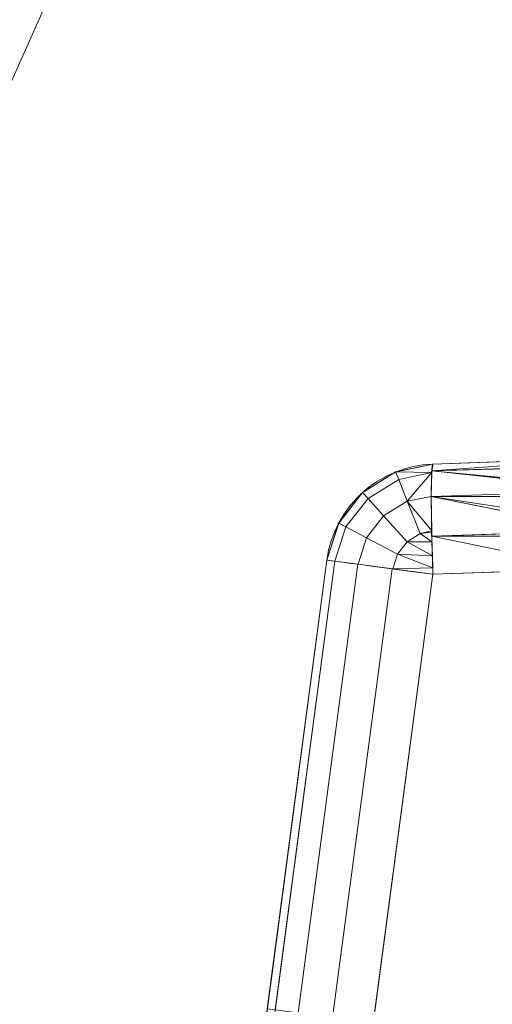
# Model space of a CAD drawing. Header units: millimetres. Extents: x -72 to 72, y -145 to 145.
# Tile 282 of 522: x -57.02 to -55.74, y 12.46 to 15.13. Entities that reach past the tile are written whole.
import ezdxf

# ---------------------------------------------------------------- set-up
doc = ezdxf.new("R2010")
doc.units = ezdxf.units.MM
doc.layers.add('1', color=7, linetype='CONTINUOUS')

msp = doc.modelspace()

# ---------------------------------------------------------------- linework, layer by layer
at = {"layer": '1', "color": 163, "linetype": 'Continuous', "lineweight": 13}
for p, q in [((-55.9039, 13.9259, -23.4991), (-55.3975, 13.9435, -23.4815)), ((-55.3975, 13.9435, -31.8598), (-55.9039, 13.9259, -31.8422)), ((-55.9039, 13.9259, -31.8422), (-55.9039, 13.9259, -23.4991)), ((-56.5584, 10.8945, -23.4991), (-56.1908, 13.6655, -23.4991)), ((-56.1908, 13.6655, -31.8422), (-56.3521, 12.4499, -31.8422)), ((-56.1908, 13.6655, -23.4991), (-56.1908, 13.6655, -31.8422)), ((-55.4771, 13.6423, -23.1844), (-55.9039, 13.6274, -23.1993)), ((-55.9039, 13.6274, -32.1421), (-55.4771, 13.6423, -32.1569)), ((-55.9039, 13.6274, -23.1993), (-56.2715, 10.8565, -23.1993)), ((-56.0652, 12.4118, -32.1421), (-55.9039, 13.6274, -32.1421))]:
    msp.add_line(p, q, dxfattribs=at)
at = {"layer": '1', "color": 163, "linetype": 'Continuous', "lineweight": 13, "extrusion": (0, 0, -1)}
for centre, radius in [((0, 0, 144.0046), 61.0181), ((0, 0, 147), 60.9142), ((0, 0, 145), 60), ((0, 0, 146), 59.5), ((0, 0, 124.3698), 56.3953)]:
    msp.add_circle(centre, radius, dxfattribs=at)
at = {"layer": '1', "color": 163, "linetype": 'Continuous', "lineweight": 13}
for centre, radius in [((0, 0, -145), 60.4434), ((0, 0, -146.7071), 60.2071), ((0, 0, -146), 60)]:
    msp.add_circle(centre, radius, dxfattribs=at)
msp.add_arc((0, 0, -142.5051), 63.5638, 137.72131, 170.379145, dxfattribs=at)
at = {"layer": '1', "color": 163, "linetype": 'Continuous', "lineweight": 13, "extrusion": (0, 0, -1)}
for centre in [(55.8934, 13.626, 31.8422), (55.8934, 13.626, 23.4991)]:
    msp.add_arc(centre, 0.3, 7.5574, 88, dxfattribs=at)
at = {"layer": '1', "color": 163, "linetype": 'Continuous', "lineweight": 13, "extrusion": (-0.998788, -0.034878, 0.034717)}
msp.add_arc((-15.5684, -33.7458, 54.245), 0.3, 180, 269.6651, dxfattribs=at)
at = {"layer": '1', "color": 163, "linetype": 'Continuous', "lineweight": 13, "extrusion": (-0.998788, -0.034878, -0.034717)}
msp.add_arc((-15.5684, -21.5621, 56.1663), 0.3, 90.3349, 180, dxfattribs=at)
at = {"layer": '1', "color": 163, "linetype": 'Continuous', "lineweight": 13, "extrusion": (-0.131519, -0.991314, -1.1263e-14)}
msp.add_arc((-57.2, -31.8422, -6.1566), 0.3, 180, 267.9825, dxfattribs=at)
at = {"layer": '1', "color": 163, "linetype": 'Continuous', "lineweight": 13, "extrusion": (0.131519, 0.991314, -2.08648e-16)}
msp.add_arc((57.2, -23.4991, 6.1566), 0.3, 0, 87.9825, dxfattribs=at)
at = {"layer": '1', "color": 163, "linetype": 'Continuous', "lineweight": 13}
for points, knots in [([(-55.8549, 7.4074, -13.2876), (-55.8265, 7.5773, -13.2398), (-55.7685, 7.9149, -13.1373), (-55.6492, 8.5829, -12.9119), (-55.4316, 9.7369, -12.4796), (-55.0953, 11.3543, -11.7958), (-54.6482, 13.2639, -10.927), (-54.1558, 15.1487, -10.0289), (-53.6164, 17.0145, -9.1185), (-53.0291, 18.8636, -8.2035), (-52.3939, 20.6977, -7.2904), (-51.7106, 22.5187, -6.386), (-50.9787, 24.3268, -5.4935), (-49.9359, 26.7175, -4.3198), (-48.5042, 29.6663, -2.8909), (-46.5723, 33.1336, -1.2579), (-45.1344, 35.3888, -0.242), (-44.376, 36.5, 0.2429)], [0, 0, 0, 0, 0.015625, 0.03125, 0.0625, 0.125, 0.1875, 0.25, 0.3125, 0.375, 0.4375, 0.5, 0.5625, 0.625, 0.75, 0.875, 1, 1, 1, 1]), ([(-51.5813, 36.4999, -45.0072), (-51.6522, 36.2377, -44.8575), (-51.7898, 35.7088, -44.5635), (-51.9829, 34.8977, -44.1505), (-52.1629, 34.0632, -43.7774), (-52.3014, 33.3441, -43.5214), (-52.4047, 32.7523, -43.3646), (-52.5002, 32.1655, -43.2498), (-52.567, 31.7061, -43.2091), (-52.6098, 31.3829, -43.2091), (-52.6527, 31.0601, -43.2086), (-52.7343, 30.4451, -43.2078), (-52.977, 28.6155, -43.2058), (-53.3442, 25.8481, -43.2023), (-53.8338, 22.1582, -43.1979), (-54.3233, 18.4683, -43.1934), (-54.8129, 14.7784, -43.1889), (-55.2209, 11.7034, -43.1855), (-55.5473, 9.2435, -43.182), (-55.7105, 8.0136, -43.1805), (-55.7921, 7.3986, -43.1802)], [0, 0, 0, 0, 0.03125, 0.0625, 0.09375, 0.125, 0.140625, 0.15625, 0.185938, 0.1875, 0.189062, 0.21875, 0.25, 0.375, 0.5, 0.625, 0.75, 0.875, 0.9375, 1, 1, 1, 1]), ([(-56.5, 0, 18.8148), (-56.5, 0.8525, 18.8148), (-56.4397, 2.5575, 18.7992), (-56.0802, 5.9497, 18.7093), (-55.1883, 10.1238, 18.4939), (-53.4522, 14.9297, 18.0897), (-51.1165, 19.4623, 17.5549), (-48.2543, 23.6596, 16.8962), (-44.9408, 27.4954, 16.1445), (-41.2478, 30.9483, 15.3319), (-38.574, 32.9925, 14.7564), (-37.1942, 33.9496, 14.462)], [0, 0, 0, 0, 0.0625, 0.125, 0.25, 0.375, 0.5, 0.625, 0.75, 0.875, 1, 1, 1, 1]), ([(-43.4941, 28.813, 9.6204), (-43.9221, 28.4025, 9.2513), (-44.7541, 27.5748, 8.4925), (-46.3243, 25.8936, 6.905), (-48.1179, 23.7455, 4.8105), (-49.6954, 21.5428, 2.6029), (-50.8309, 19.7538, 0.7804), (-51.6197, 18.4008, -0.6127), (-52.3485, 17.0339, -2.0246), (-53.019, 15.6516, -3.4504), (-53.592, 14.3442, -4.8008), (-53.9634, 13.4086, -5.7699), (-54.172, 12.8518, -6.3483), (-54.3767, 12.2931, -6.9264), (-54.705, 11.3402, -7.8942), (-55.1247, 9.9612, -9.2297), (-55.4562, 8.6866, -10.3781), (-55.6678, 7.7468, -11.1313), (-55.7835, 7.1882, -11.5352), (-55.8399, 6.8986, -11.7221), (-55.8679, 6.7502, -11.81)], [0, 0, 0, 0, 0.0625, 0.125, 0.25, 0.375, 0.4375, 0.5, 0.5625, 0.625, 0.6875, 0.738281, 0.75, 0.761719, 0.8125, 0.875, 0.9375, 0.96875, 0.984375, 1, 1, 1, 1])]:
    msp.add_open_spline(points, degree=3, knots=knots, dxfattribs=at)
for points in [[(-70.2134, 46.8571, -147), (-64.8, 0, -147), (-60.9142, 0, -147), (-55.6479, 24.776, -147)], [(-62.3, 0, -163), (-60.3667, 44.6527, -163), (-56.8902, 41.5225, -163)], [(-56.8902, 41.5225, -163), (-52.4412, 40.0769, -163), (-55.841, -40.9879, -163), (-62.3, 0, -163)], [(-51.2652, -40.0152, -163), (-55.841, -40.9879, -163), (-52.4412, 40.0769, -163)], [(-54.1168, 14.9355, -10.0386), (-52.1526, 36.5, -15.7782), (-56.0092, 7.4308, -15.8119)], [(-54.007, 20.8528, -43.1963), (-56.0092, 7.4308, -40.1881), (-52.1526, 36.5, -40.2218)], [(-56.0092, 7.4308, -15.8119), (-52.1526, 36.5, -15.7782), (-55.1561, 13.8611, -22.9419), (-55.1902, 13.6043, -22.8846)], [(-55.7273, 9.5561, -32.5155), (-55.6975, 9.7807, -32.3844), (-52.1526, 36.5, -40.2218), (-56.0092, 7.4308, -40.1881)], [(-48.7086, 35.3888, -146.7071), (-58.8914, 12.5178, -146.7071), (-58.1998, 12.3707, -146), (-48.1365, 34.9732, -146)], [(-48.541, 35.2671, -145), (-48.541, 35.2671, -146), (-58.6889, 12.4747, -146), (-58.6889, 12.4747, -145)], [(-55.0478, 31.7819, -142.5051), (-54.2181, 31.3028, -142.6799), (-61.036, 13.9311, -142.6799), (-61.9701, 14.1443, -142.5051)], [(-61.036, 13.9311, -142.6799), (-54.2181, 31.3028, -142.6799), (-53.3779, 30.8177, -143.2514), (-60.0901, 13.7152, -143.2514)], [(-59.4882, 13.5778, -144.0046), (-60.0901, 13.7152, -143.2514), (-53.3779, 30.8177, -143.2514), (-52.8432, 30.509, -144.0046)], [(-60.6838, 6.3781, -144.0046), (-52.8432, 30.509, -144.0046), (-52.3455, 30.2217, -145), (-60.1123, 6.3181, -145)], [(-48.8398, 28.1976, -124.3698), (-63.8752, 24.819, -124.5816), (-63.0255, 11.3657, -124.52)], [(-63.0255, 11.3657, -124.52), (-55.5385, 9.7929, -124.3698), (-48.8398, 28.1976, -124.3698)], [(-58.6889, 12.4747, -146), (-54.8127, 24.4042, -146), (-54.356, 24.2008, -146), (-58.1998, 12.3707, -146)], [(-54.007, 20.8528, -43.1963), (-55.7595, 7.6437, -43.1804), (-55.7921, 7.3986, -43.1801), (-56.0092, 7.4308, -40.1881)], [(-55.7595, 7.6437, -43.1804), (-54.007, 20.8528, -43.1963), (-49.6047, 20.8141, -59.4488)], [(-49.6047, 20.8141, -59.4488), (-52.6508, 4.0276, -59.4465), (-55.7595, 7.6437, -43.1804)], [(-54.1315, 0, -123.8834), (-51.4822, 16.7276, -123.8834), (-53.6351, 17.4271, -124.3698), (-56.3953, 0, -124.3698)], [(-53.9965, 15.4563, -9.8139), (-55.8549, 7.4074, -13.2876), (-55.8614, 7.0788, -12.5488)], [(-55.8614, 7.0788, -12.5488), (-53.9217, 14.1092, -8.1415), (-53.9965, 15.4563, -9.8139)], [(-56.0092, 7.4308, -15.8119), (-55.8549, 7.4074, -13.2876), (-54.1168, 14.9355, -10.0386)], [(-53.9217, 14.1092, -8.1415), (-55.8614, 7.0788, -12.5488), (-55.8679, 6.7502, -11.81)], [(-55.8679, 6.7502, -11.81), (-54.177, 12.8268, -6.3681), (-53.9217, 14.1092, -8.1415)], [(-56.0063, 13.904, -31.8422), (-56.0063, 13.904, -23.4991), (-55.9039, 13.9259, -23.4991), (-55.9039, 13.9259, -31.8422)], [(-56.0046, 13.9047, -31.8422), (-55.9039, 13.9259, -31.8422), (-55.907, 13.9033, -31.9552)], [(-55.907, 13.9033, -23.3861), (-55.9039, 13.9259, -23.4991), (-56.0046, 13.9047, -23.4991)], [(-55.9068, 13.9073, -31.9456), (-55.9039, 13.9259, -31.8422), (-55.3976, 13.9435, -31.8598)], [(-55.3976, 13.9435, -31.8598), (-55.3998, 13.924, -31.9631), (-55.9068, 13.9073, -31.9456)], [(-55.9068, 13.9073, -23.3957), (-55.4001, 13.923, -23.3785), (-55.3976, 13.9435, -23.4815)], [(-55.3976, 13.9435, -23.4815), (-55.9039, 13.9259, -23.4991), (-55.9068, 13.9073, -23.3957)], [(-55.9068, 13.9073, -31.9456), (-55.3998, 13.924, -31.9631), (-55.3999, 13.9234, -31.9663)], [(-55.9039, 13.9259, -23.4991), (-55.3976, 13.9435, -23.4815), (-55.3976, 13.9435, -31.8598), (-55.9039, 13.9259, -31.8422)], [(-56.095, 13.8482, -31.8422), (-56.095, 13.8482, -23.4991), (-56.0063, 13.904, -23.4991), (-56.0063, 13.904, -31.8422)], [(-56.0941, 13.8491, -31.8422), (-56.0046, 13.9047, -31.8422), (-55.9964, 13.8842, -31.9552), (-56.0793, 13.8326, -31.9552)], [(-56.0793, 13.8326, -23.3861), (-55.9964, 13.8842, -23.3861), (-56.0046, 13.9047, -23.4991), (-56.0941, 13.8491, -23.4991)], [(-55.907, 13.9033, -31.9552), (-55.9964, 13.8842, -31.9552), (-56.0046, 13.9047, -31.8422)], [(-56.0046, 13.9047, -23.4991), (-55.9964, 13.8842, -23.3861), (-55.907, 13.9033, -23.3861)], [(-55.9964, 13.8842, -31.9552), (-55.907, 13.9033, -31.9552), (-55.9071, 13.9031, -31.9566)], [(-55.9071, 13.9031, -23.3847), (-55.907, 13.9033, -23.3861), (-55.9964, 13.8842, -23.3861)], [(-55.973, 13.8256, -32.0516), (-55.9964, 13.8842, -31.9552), (-55.9071, 13.9031, -31.9566)], [(-55.9071, 13.9031, -23.3847), (-55.9964, 13.8842, -23.3861), (-55.973, 13.8256, -23.2897)], [(-55.9071, 13.9031, -31.9566), (-55.9082, 13.8384, -32.0536), (-55.973, 13.8256, -32.0516)], [(-55.973, 13.8256, -23.2897), (-55.9082, 13.8384, -23.2877), (-55.9071, 13.9031, -23.3847)], [(-55.4169, 13.8545, -32.07), (-55.9082, 13.8384, -32.0536), (-55.9068, 13.9073, -31.9456)], [(-55.9068, 13.9073, -23.3957), (-55.9082, 13.8384, -23.2877), (-55.4169, 13.8543, -23.2714)], [(-55.3999, 13.9234, -31.9663), (-55.4168, 13.8547, -32.0699), (-55.9068, 13.9073, -31.9456)], [(-55.4004, 13.9213, -23.3699), (-55.4001, 13.923, -23.3785), (-55.9068, 13.9073, -23.3957)], [(-55.9068, 13.9073, -23.3957), (-55.4154, 13.8602, -23.277), (-55.4004, 13.9213, -23.3699)], [(-55.9068, 13.9073, -31.9456), (-55.4168, 13.8547, -32.0699), (-55.4169, 13.8545, -32.07)], [(-55.4169, 13.8543, -23.2714), (-55.4154, 13.8602, -23.277), (-55.9068, 13.9073, -23.3957)], [(-56.0793, 13.8326, -31.9552), (-55.9964, 13.8842, -31.9552), (-55.973, 13.8256, -32.0516), (-56.0371, 13.7858, -32.0516)], [(-56.0371, 13.7858, -23.2897), (-55.973, 13.8256, -23.2897), (-55.9964, 13.8842, -23.3861), (-56.0793, 13.8326, -23.3861)], [(-56.1591, 13.7653, -31.8422), (-56.1591, 13.7653, -23.4991), (-56.095, 13.8482, -23.4991), (-56.095, 13.8482, -31.8422)], [(-56.1588, 13.7659, -31.8422), (-56.0941, 13.8491, -31.8422), (-56.0793, 13.8326, -31.9552), (-56.1393, 13.7556, -31.9552)], [(-56.1393, 13.7556, -23.3861), (-56.0793, 13.8326, -23.3861), (-56.0941, 13.8491, -23.4991), (-56.1588, 13.7659, -23.4991)], [(-55.9082, 13.8384, -32.0536), (-55.4169, 13.8545, -32.07), (-55.4411, 13.7663, -32.1306)], [(-55.4214, 13.8376, -23.2558), (-55.4169, 13.8543, -23.2714), (-55.9082, 13.8384, -23.2877)], [(-56.1393, 13.7556, -31.9552), (-56.0793, 13.8326, -31.9552), (-56.0371, 13.7858, -32.0516), (-56.0835, 13.7262, -32.0516)], [(-56.0835, 13.7262, -23.2897), (-56.0371, 13.7858, -23.2897), (-56.0793, 13.8326, -23.3861), (-56.1393, 13.7556, -23.3861)], [(-56.0371, 13.7858, -32.0516), (-55.973, 13.8256, -32.0516), (-55.938, 13.7377, -32.1171), (-55.9738, 13.7154, -32.1171)], [(-55.9738, 13.7154, -23.2242), (-55.938, 13.7377, -23.2242), (-55.973, 13.8256, -23.2897), (-56.0371, 13.7858, -23.2897)], [(-55.973, 13.8256, -32.0516), (-55.9082, 13.8384, -32.0536), (-55.9071, 13.745, -32.1165)], [(-55.9071, 13.745, -23.2248), (-55.9082, 13.8384, -23.2877), (-55.973, 13.8256, -23.2897)], [(-55.9071, 13.745, -32.1165), (-55.938, 13.7377, -32.1171), (-55.973, 13.8256, -32.0516)], [(-55.973, 13.8256, -23.2897), (-55.938, 13.7377, -23.2242), (-55.9071, 13.745, -23.2248)], [(-55.9082, 13.8384, -32.0536), (-55.4411, 13.7663, -32.1306), (-55.4471, 13.7456, -32.135)], [(-55.4471, 13.7456, -32.135), (-55.9068, 13.7307, -32.1231), (-55.9082, 13.8384, -32.0536)], [(-55.9082, 13.8384, -23.2877), (-55.9068, 13.7307, -23.2183), (-55.4473, 13.7449, -23.2052)], [(-55.4473, 13.7449, -23.2052), (-55.4214, 13.8376, -23.2558), (-55.9082, 13.8384, -23.2877)], [(-56.1908, 13.6655, -31.8422), (-56.1588, 13.7659, -31.8422), (-56.1393, 13.7556, -31.9552), (-56.1689, 13.6626, -31.9552)], [(-56.1689, 13.6626, -23.3861), (-56.1393, 13.7556, -23.3861), (-56.1588, 13.7659, -23.4991), (-56.1908, 13.6655, -23.4991)], [(-56.1908, 13.6655, -31.8422), (-56.1908, 13.6655, -23.4991), (-56.1591, 13.7653, -23.4991), (-56.1591, 13.7653, -31.8422)], [(-56.0835, 13.7262, -32.0516), (-56.0371, 13.7858, -32.0516), (-55.9738, 13.7154, -32.1171), (-55.9998, 13.6821, -32.1171)], [(-55.9998, 13.6821, -23.2242), (-55.9738, 13.7154, -23.2242), (-56.0371, 13.7858, -23.2897), (-56.0835, 13.7262, -23.2897)], [(-56.1689, 13.6626, -31.9552), (-56.1393, 13.7556, -31.9552), (-56.0835, 13.7262, -32.0516), (-56.1064, 13.6543, -32.0516)], [(-56.1064, 13.6543, -23.2897), (-56.0835, 13.7262, -23.2897), (-56.1393, 13.7556, -23.3861), (-56.1689, 13.6626, -23.3861)], [(-55.9738, 13.7154, -32.1171), (-55.938, 13.7377, -32.1171), (-55.9063, 13.7156, -32.1241)], [(-55.9063, 13.7156, -23.2173), (-55.938, 13.7377, -23.2242), (-55.9738, 13.7154, -23.2242)], [(-55.938, 13.7377, -32.1171), (-55.9071, 13.745, -32.1165), (-55.9071, 13.7417, -32.1187)], [(-55.9071, 13.7417, -23.2226), (-55.9071, 13.745, -23.2248), (-55.938, 13.7377, -23.2242)], [(-55.9071, 13.7417, -32.1187), (-55.9063, 13.7156, -32.1241), (-55.938, 13.7377, -32.1171)], [(-55.938, 13.7377, -23.2242), (-55.9063, 13.7156, -23.2173), (-55.9071, 13.7417, -23.2226)], [(-55.9068, 13.7307, -32.1231), (-55.4471, 13.7456, -32.135), (-55.4771, 13.6423, -32.1569)], [(-55.4514, 13.7302, -23.1972), (-55.4473, 13.7449, -23.2052), (-55.9068, 13.7307, -23.2183)], [(-56.1064, 13.6543, -32.0516), (-56.0835, 13.7262, -32.0516), (-55.9998, 13.6821, -32.1171), (-56.0126, 13.6418, -32.1171)], [(-56.0126, 13.6418, -23.2242), (-55.9998, 13.6821, -23.2242), (-56.0835, 13.7262, -23.2897), (-56.1064, 13.6543, -23.2897)], [(-55.9998, 13.6821, -32.1171), (-55.9738, 13.7154, -32.1171), (-55.9053, 13.6772, -32.1319)], [(-55.9053, 13.6772, -23.2094), (-55.9738, 13.7154, -23.2242), (-55.9998, 13.6821, -23.2242)], [(-55.9063, 13.7156, -32.1241), (-55.9053, 13.6772, -32.1319), (-55.9738, 13.7154, -32.1171)], [(-55.9738, 13.7154, -23.2242), (-55.9053, 13.6772, -23.2094), (-55.9063, 13.7156, -23.2173)], [(-55.4771, 13.6423, -32.1569), (-55.9039, 13.6274, -32.1421), (-55.9068, 13.7307, -32.1231)], [(-55.9068, 13.7307, -23.2183), (-55.9039, 13.6274, -23.1993), (-55.4771, 13.6423, -23.1844)], [(-55.4771, 13.6423, -23.1844), (-55.4514, 13.7302, -23.1972), (-55.9068, 13.7307, -23.2183)], [(-56.1908, 13.6655, -23.4991), (-56.5584, 10.8945, -23.4991), (-56.5368, 10.8917, -23.3867), (-56.1692, 13.6626, -23.3867)], [(-56.4123, 11.9961, -27.0291), (-56.4463, 11.7399, -27.0176), (-56.5584, 10.8945, -23.4991), (-56.1908, 13.6655, -23.4991)], [(-56.1692, 13.6626, -23.3867), (-56.5368, 10.8917, -23.3867), (-56.475, 10.8835, -23.2907), (-56.1074, 13.6544, -23.2907)], [(-56.3814, 12.2292, -27.1517), (-56.4123, 11.9961, -27.0291), (-56.1908, 13.6655, -23.4991)], [(-56.3598, 12.392, -27.3659), (-56.3814, 12.2292, -27.1517), (-56.1908, 13.6655, -23.4991)], [(-56.3521, 12.4499, -27.6285), (-56.3598, 12.392, -27.3659), (-56.1908, 13.6655, -23.4991)], [(-56.3521, 12.4499, -31.8422), (-56.1908, 13.6655, -31.8422), (-56.1692, 13.6626, -31.9546), (-56.3305, 12.447, -31.9546)], [(-56.1908, 13.6655, -23.4991), (-56.1908, 13.6655, -31.8422), (-56.3521, 12.4499, -31.8422), (-56.3521, 12.4499, -27.6285)], [(-56.3305, 12.447, -31.9546), (-56.1692, 13.6626, -31.9546), (-56.1074, 13.6544, -32.0506), (-56.2687, 12.4388, -32.0506)], [(-56.0126, 13.6418, -32.1171), (-55.9998, 13.6821, -32.1171), (-55.9044, 13.6449, -32.1385)], [(-55.9044, 13.6449, -23.2028), (-55.9998, 13.6821, -23.2242), (-56.0126, 13.6418, -23.2242)], [(-55.9053, 13.6772, -32.1319), (-55.9044, 13.6449, -32.1385), (-55.9998, 13.6821, -32.1171)], [(-55.9998, 13.6821, -23.2242), (-55.9044, 13.6449, -23.2028), (-55.9053, 13.6772, -23.2094)], [(-56.1074, 13.6544, -23.2907), (-56.475, 10.8835, -23.2907), (-56.3821, 10.8711, -23.225), (-56.0144, 13.6421, -23.225)], [(-56.0144, 13.6421, -23.225), (-56.3821, 10.8711, -23.225), (-56.2715, 10.8565, -23.1993), (-55.9039, 13.6274, -23.1993)], [(-55.4771, 13.6423, -23.1844), (-55.9039, 13.6274, -23.1993), (-56.2715, 10.8565, -23.1993), (-55.848, 10.8465, -23.1844)], [(-56.2687, 12.4388, -32.0506), (-56.1074, 13.6544, -32.0506), (-56.0144, 13.6421, -32.1163), (-56.1757, 12.4265, -32.1163)], [(-56.1757, 12.4265, -32.1163), (-56.0144, 13.6421, -32.1163), (-55.9039, 13.6274, -32.1421), (-56.0652, 12.4118, -32.1421)], [(-55.9039, 13.6274, -32.1421), (-55.4771, 13.6423, -32.1569), (-55.6423, 12.397, -32.1569), (-56.0652, 12.4118, -32.1421)], [(-55.9044, 13.6449, -32.1385), (-55.9039, 13.6274, -32.1421), (-56.0126, 13.6418, -32.1171)], [(-56.0126, 13.6418, -23.2242), (-55.9039, 13.6274, -23.1993), (-55.9044, 13.6449, -23.2028)], [(-55.4771, 13.6423, -23.1844), (-55.848, 10.8465, -23.1844), (-55.7375, 10.8318, -23.1587), (-55.3665, 13.6277, -23.1587)], [(-56.0092, 7.4308, -15.8119), (-55.1902, 13.6043, -22.8846), (-55.5611, 10.8084, -22.8846)]]:
    msp.add_3dface(points, dxfattribs=at)

doc.saveas('drawing.dxf')
